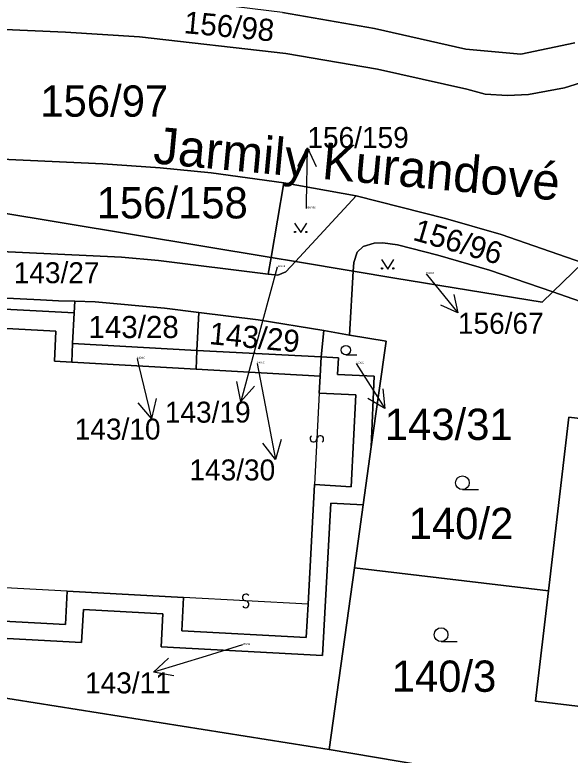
# Model space of a CAD drawing. Extents: x -598233 to -596890, y -1157848 to -1156431.
# Drawn here: x -597831.92 to -597801.73, y -1156847.72 to -1156807.47 of the extents above; entities that cross this region are included whole.
import ezdxf

# ---------------------------------------------------------------- set-up
doc = ezdxf.new("R2010")
doc.units = 0
for name, color, linetype in [('Level 1', 7, 'Continuous'), ('Level 11', 7, 'Continuous'), ('Level 13', 7, 'Continuous'), ('Level 3', 7, 'Continuous'), ('Level 4', 7, 'Continuous'), ('Level 5', 7, 'Continuous'), ('Level 57', 7, 'Continuous'), ('Level 60', 7, 'Continuous')]:
    doc.layers.add(name, color=color, linetype=linetype)

msp = doc.modelspace()

# ---------------------------------------------------------------- linework, layer by layer
at = {"layer": 'Level 1'}
for points in [[(-597801.48, -1156809), (-597804.42, -1156809.62), (-597807.4, -1156809.34), (-597812.36, -1156808.22), (-597817.37, -1156807.35), (-597822.41, -1156806.73), (-597827.48, -1156806.37), (-597836.01, -1156805.98), (-597837.54, -1156805.91), (-597839.05, -1156805.84), (-597839.64, -1156805.81)], [(-597836.2, -1156808.1), (-597829.16, -1156808.42), (-597825.15, -1156808.67), (-597817.18, -1156809.57), (-597812.21, -1156810.42), (-597807.35, -1156811.52), (-597806.36, -1156811.78), (-597805.14, -1156811.86), (-597803.99, -1156811.81), (-597802.03, -1156811.45), (-597800.01, -1156810.81), (-597798.68, -1156810.1)], [(-597817.29, -1156816.61), (-597821.25, -1156816.07), (-597824.02, -1156815.79), (-597827.13, -1156815.57), (-597857.06, -1156814.19)], [(-597817.98, -1156820.66), (-597844.34, -1156816.29), (-597849.01, -1156815.52), (-597857.06, -1156814.19)], [(-597817.98, -1156820.66), (-597817.29, -1156816.61)], [(-597813.36, -1156817.31), (-597817.29, -1156816.61)], [(-597816.66, -1156820.88), (-597813.36, -1156817.31)], [(-597801.05, -1156820.96), (-597805.48, -1156819.41), (-597808.5, -1156818.55), (-597813.36, -1156817.31)], [(-597862.67, -1156818.93), (-597826.13, -1156820.64), (-597824.11, -1156820.82), (-597818.14, -1156821.57)], [(-597802.67, -1156822.53), (-597806.11, -1156821.35), (-597808.93, -1156820.54), (-597811.11, -1156819.98), (-597811.91, -1156819.86), (-597812.39, -1156819.89), (-597812.98, -1156820.06), (-597813.31, -1156820.38), (-597813.5, -1156820.93), (-597813.53, -1156821.4)], [(-597817.98, -1156820.66), (-597818.14, -1156821.57)], [(-597818.14, -1156821.57), (-597817.62, -1156821.63), (-597817.18, -1156821.45), (-597816.66, -1156820.88)], [(-597817.98, -1156820.66), (-597816.66, -1156820.88)], [(-597816.66, -1156820.88), (-597813.53, -1156821.4)], [(-597802.67, -1156822.53), (-597801.05, -1156820.96)], [(-597813.53, -1156821.4), (-597813.72, -1156824.88)], [(-597802.67, -1156822.53), (-597803.26, -1156823.1), (-597811.26, -1156821.78), (-597813.53, -1156821.4)], [(-597828.66, -1156823.04), (-597829.54, -1156823.01), (-597830.52, -1156822.96), (-597837.16, -1156822.63), (-597839.09, -1156822.56), (-597840.11, -1156822.49), (-597841.09, -1156822.44)], [(-597769.88, -1156843.59), (-597784.14, -1156834.13), (-597784.61, -1156831.22), (-597789.49, -1156828.35), (-597795.39, -1156825.52), (-597800.44, -1156823.3), (-597802.67, -1156822.53)], [(-597841.12, -1156823.01), (-597828.69, -1156823.67)], [(-597828.66, -1156823.04), (-597828.69, -1156823.67)], [(-597821.91, -1156823.65), (-597823.78, -1156823.42), (-597827.56, -1156823.08), (-597828.66, -1156823.04)], [(-597828.69, -1156823.67), (-597828.78, -1156825.34)], [(-597822.02, -1156825.71), (-597821.91, -1156823.65)], [(-597815.12, -1156824.64), (-597818.69, -1156824.05), (-597821.91, -1156823.65)], [(-597841.26, -1156825.65), (-597840.17, -1156825.71), (-597840.09, -1156824.11), (-597829.69, -1156824.66), (-597829.77, -1156826.3), (-597828.83, -1156826.35)], [(-597815.26, -1156826.07), (-597815.12, -1156824.64)], [(-597813.72, -1156824.88), (-597815.12, -1156824.64)], [(-597813.72, -1156824.88), (-597811.74, -1156825.22), (-597812.54, -1156830.96)], [(-597828.83, -1156826.35), (-597828.78, -1156825.34)], [(-597828.78, -1156825.34), (-597822.02, -1156825.71)], [(-597822.07, -1156826.73), (-597822.02, -1156825.71)], [(-597822.02, -1156825.71), (-597815.26, -1156826.07)], [(-597815.32, -1156827.11), (-597815.26, -1156826.07)], [(-597815.26, -1156826.07), (-597814.33, -1156826.12), (-597814.37, -1156827.02), (-597812.38, -1156827.12), (-597812.54, -1156830.96)], [(-597828.83, -1156826.35), (-597822.07, -1156826.73)], [(-597822.07, -1156826.73), (-597815.32, -1156827.11)], [(-597815.32, -1156827.11), (-597815.37, -1156828.03)], [(-597815.37, -1156828.03), (-597813.38, -1156828.13), (-597813.64, -1156833.12), (-597815.63, -1156833.01)], [(-597784.25, -1156837.84), (-597784.14, -1156836.9), (-597791.59, -1156836.03), (-597791.21, -1156832.85), (-597791.59, -1156832.8), (-597791.49, -1156832.05), (-597793.95, -1156831.77), (-597793.87, -1156831.07), (-597794.39, -1156831.01), (-597794.55, -1156832.44), (-597798.07, -1156832), (-597797.81, -1156829.82), (-597801.81, -1156829.34), (-597802.91, -1156838.79)], [(-597812.54, -1156830.96), (-597812.98, -1156834.1)], [(-597815.63, -1156833.01), (-597815.98, -1156839.51)], [(-597856.36, -1156836.93), (-597856.53, -1156840.08), (-597847.76, -1156840.55), (-597847.66, -1156838.75), (-597843.34, -1156838.98), (-597843.44, -1156840.78), (-597828.29, -1156841.59), (-597828.19, -1156839.79), (-597823.87, -1156840.03), (-597823.97, -1156841.82), (-597815.19, -1156842.29), (-597814.75, -1156834.01), (-597812.98, -1156834.1)], [(-597813.46, -1156837.53), (-597812.98, -1156834.1)], [(-597814.83, -1156847.4), (-597813.46, -1156837.53)], [(-597802.91, -1156838.79), (-597813.46, -1156837.53)], [(-597829.07, -1156838.8), (-597829.17, -1156840.61), (-597842.33, -1156839.9), (-597842.24, -1156838.09)], [(-597829.07, -1156838.8), (-597822.76, -1156839.14)], [(-597792.78, -1156846.06), (-597803.61, -1156844.77), (-597802.91, -1156838.79)], [(-597815.98, -1156839.51), (-597816.08, -1156841.31), (-597822.85, -1156840.95), (-597822.76, -1156839.14)], [(-597857.25, -1156840.67), (-597847.95, -1156842.16), (-597814.83, -1156847.4)], [(-597814.83, -1156847.4), (-597793.39, -1156851.03)]]:
    msp.add_lwpolyline(points, dxfattribs=at)
at = {"layer": 'Level 13'}
for centre, start, end in [((-597815.684, -1156830.51), 124.1696, 356.7596), ((-597815.316, -1156830.531), 304.3841, 176.4821), ((-597819.359, -1156839.146), 34.0346, 266.6246), ((-597819.382, -1156839.514), 214.2491, 86.3471)]:
    msp.add_arc(centre, 0.184, start, end, dxfattribs=at)
at = {"layer": 'Level 3'}
for points in [[(-597815.37, -1156828.03), (-597815.63, -1156833.01)], [(-597829.07, -1156838.8), (-597842.24, -1156838.09)], [(-597815.98, -1156839.51), (-597822.76, -1156839.14)]]:
    msp.add_lwpolyline(points, dxfattribs=at)
at = {"layer": 'Level 5'}
for p, q in [((-597813.92, -1156825.95), (-597813.325, -1156825.95)), ((-597807.59, -1156833.28), (-597806.715, -1156833.28)), ((-597808.75, -1156841.54), (-597807.875, -1156841.54))]:
    msp.add_line(p, q, dxfattribs=at)
for points in [[(-597816.721, -1156818.8), (-597816.38, -1156819.31), (-597816.04, -1156818.8)], [(-597811.991, -1156820.78), (-597811.65, -1156821.29), (-597811.31, -1156820.78)]]:
    msp.add_lwpolyline(points, dxfattribs=at)
for centre, radius in [((-597816.686, -1156819.276), 0.034), ((-597816.075, -1156819.276), 0.034), ((-597811.956, -1156821.256), 0.034), ((-597811.345, -1156821.256), 0.034), ((-597813.92, -1156825.695), 0.255), ((-597807.59, -1156832.905), 0.375), ((-597808.75, -1156841.165), 0.375)]:
    msp.add_circle(centre, radius, dxfattribs=at)
at = {"layer": 'Level 57'}
for p, q in [((-597816.065, -1156817.71), (-597816.016, -1156814.71)), ((-597816.07, -1156818), (-597816.065, -1156817.71)), ((-597817.65, -1156821.18), (-597818.848, -1156825.597)), ((-597809.56, -1156821.56), (-597807.834, -1156823.67)), ((-597818.848, -1156825.597), (-597819.633, -1156828.492)), ((-597825.27, -1156826.16), (-597825.189, -1156826.501)), ((-597825.189, -1156826.501), (-597824.497, -1156829.42)), ((-597818.75, -1156826.42), (-597818.315, -1156828.693)), ((-597813.36, -1156826.43), (-597811.807, -1156828.88)), ((-597818.315, -1156828.693), (-597817.751, -1156831.64)), ((-597819.55, -1156841.72), (-597821.515, -1156842.326)), ((-597821.515, -1156842.326), (-597824.382, -1156843.21))]:
    msp.add_line(p, q, dxfattribs=at)
for points in [[(-597816.532, -1156815.702), (-597816.016, -1156814.71), (-597815.532, -1156815.718)], [(-597808.058, -1156822.679), (-597807.834, -1156823.67), (-597808.761, -1156823.254)], [(-597818.889, -1156827.658), (-597819.633, -1156828.492), (-597819.854, -1156827.396)], [(-597811.916, -1156827.804), (-597811.807, -1156828.88), (-597812.733, -1156828.322)], [(-597824.241, -1156828.332), (-597824.497, -1156829.42), (-597825.214, -1156828.562)], [(-597817.448, -1156830.563), (-597817.751, -1156831.64), (-597818.43, -1156830.751)], [(-597823.279, -1156843.393), (-597824.382, -1156843.21), (-597823.574, -1156842.438)]]:
    msp.add_lwpolyline(points, dxfattribs=at)
at = {"layer": 'Level 60'}
for points in [[(-597801.05, -1156820.96), (-597805.48, -1156819.41), (-597808.5, -1156818.55), (-597813.36, -1156817.31), (-597817.29, -1156816.61), (-597821.25, -1156816.07), (-597824.02, -1156815.79), (-597827.13, -1156815.57), (-597857.06, -1156814.19), (-597869.85, -1156812.07), (-597864.68, -1156806.83), (-597861.04, -1156807), (-597851.99, -1156807.39), (-597836.2, -1156808.1), (-597829.16, -1156808.42), (-597825.15, -1156808.67), (-597817.18, -1156809.57), (-597812.21, -1156810.42), (-597807.35, -1156811.52), (-597806.36, -1156811.78), (-597805.14, -1156811.86), (-597803.99, -1156811.81), (-597802.03, -1156811.45), (-597800.01, -1156810.81)], [(-597800.01, -1156810.81), (-597802.03, -1156811.45), (-597803.99, -1156811.81), (-597805.14, -1156811.86), (-597806.36, -1156811.78), (-597807.35, -1156811.52), (-597812.21, -1156810.42), (-597817.18, -1156809.57), (-597825.15, -1156808.67), (-597829.16, -1156808.42), (-597836.2, -1156808.1), (-597837.19, -1156807.9), (-597837.75, -1156807.71), (-597838.23, -1156807.48), (-597839.05, -1156806.89)], [(-597817.37, -1156807.35), (-597812.36, -1156808.22), (-597807.4, -1156809.34), (-597804.42, -1156809.62), (-597801.48, -1156809)], [(-597801.48, -1156809), (-597804.42, -1156809.62), (-597807.4, -1156809.34), (-597812.36, -1156808.22), (-597817.37, -1156807.35)], [(-597862.67, -1156818.93), (-597826.13, -1156820.64), (-597824.11, -1156820.82), (-597818.14, -1156821.57), (-597817.62, -1156821.63), (-597817.18, -1156821.45), (-597816.66, -1156820.88), (-597813.53, -1156821.4), (-597813.72, -1156824.88), (-597815.12, -1156824.64), (-597818.69, -1156824.05), (-597821.91, -1156823.65), (-597823.78, -1156823.42), (-597827.56, -1156823.08), (-597828.66, -1156823.04), (-597829.54, -1156823.01), (-597830.52, -1156822.96), (-597837.16, -1156822.63)], [(-597800.44, -1156823.3), (-597802.67, -1156822.53), (-597801.05, -1156820.96)], [(-597797.81, -1156829.82), (-597801.81, -1156829.34), (-597802.91, -1156838.79), (-597813.46, -1156837.53), (-597812.98, -1156834.1), (-597812.54, -1156830.96), (-597811.74, -1156825.22), (-597813.72, -1156824.88), (-597813.53, -1156821.4), (-597811.26, -1156821.78), (-597803.26, -1156823.1), (-597802.67, -1156822.53), (-597800.44, -1156823.3)], [(-597840.09, -1156824.11), (-597829.69, -1156824.66), (-597829.77, -1156826.3), (-597828.83, -1156826.35), (-597822.07, -1156826.73), (-597815.32, -1156827.11), (-597815.37, -1156828.03), (-597813.38, -1156828.13), (-597813.64, -1156833.12), (-597815.63, -1156833.01), (-597815.98, -1156839.51), (-597816.08, -1156841.31), (-597822.85, -1156840.95), (-597822.76, -1156839.14), (-597829.07, -1156838.8), (-597829.17, -1156840.61), (-597842.33, -1156839.9)], [(-597842.33, -1156839.9), (-597829.17, -1156840.61), (-597829.07, -1156838.8), (-597822.76, -1156839.14), (-597822.85, -1156840.95), (-597816.08, -1156841.31), (-597815.98, -1156839.51), (-597815.63, -1156833.01), (-597813.64, -1156833.12), (-597813.38, -1156828.13), (-597815.37, -1156828.03), (-597815.32, -1156827.11), (-597815.26, -1156826.07), (-597814.33, -1156826.12), (-597814.37, -1156827.02), (-597812.38, -1156827.12), (-597812.54, -1156830.96), (-597812.98, -1156834.1), (-597814.75, -1156834.01), (-597815.19, -1156842.29), (-597823.97, -1156841.82), (-597823.87, -1156840.03), (-597828.19, -1156839.79), (-597828.29, -1156841.59), (-597843.44, -1156840.78)], [(-597843.44, -1156840.78), (-597828.29, -1156841.59), (-597828.19, -1156839.79), (-597823.87, -1156840.03), (-597823.97, -1156841.82), (-597815.19, -1156842.29), (-597814.75, -1156834.01), (-597812.98, -1156834.1), (-597813.46, -1156837.53), (-597814.83, -1156847.4), (-597847.95, -1156842.16)], [(-597859.93, -1156860.12), (-597857.25, -1156840.67), (-597847.95, -1156842.16), (-597814.83, -1156847.4), (-597793.39, -1156851.03)]]:
    msp.add_lwpolyline(points, dxfattribs=at)
for points in [[(-597862.67, -1156818.93), (-597862.41, -1156813.94), (-597857.06, -1156814.19), (-597849.01, -1156815.52), (-597844.34, -1156816.29), (-597817.98, -1156820.66), (-597818.14, -1156821.57), (-597824.11, -1156820.82), (-597826.13, -1156820.64)], [(-597821.25, -1156816.07), (-597817.29, -1156816.61), (-597817.98, -1156820.66), (-597844.34, -1156816.29), (-597849.01, -1156815.52), (-597857.06, -1156814.19), (-597827.13, -1156815.57), (-597824.02, -1156815.79)], [(-597817.29, -1156816.61), (-597813.36, -1156817.31), (-597816.66, -1156820.88), (-597817.98, -1156820.66)], [(-597805.48, -1156819.41), (-597801.05, -1156820.96), (-597802.67, -1156822.53), (-597806.11, -1156821.35), (-597808.93, -1156820.54), (-597811.11, -1156819.98), (-597811.91, -1156819.86), (-597812.39, -1156819.89), (-597812.98, -1156820.06), (-597813.31, -1156820.38), (-597813.5, -1156820.93), (-597813.53, -1156821.4), (-597816.66, -1156820.88), (-597813.36, -1156817.31), (-597808.5, -1156818.55)], [(-597806.11, -1156821.35), (-597802.67, -1156822.53), (-597803.26, -1156823.1), (-597811.26, -1156821.78), (-597813.53, -1156821.4), (-597813.5, -1156820.93), (-597813.31, -1156820.38), (-597812.98, -1156820.06), (-597812.39, -1156819.89), (-597811.91, -1156819.86), (-597811.11, -1156819.98), (-597808.93, -1156820.54)], [(-597817.62, -1156821.63), (-597818.14, -1156821.57), (-597817.98, -1156820.66), (-597816.66, -1156820.88), (-597817.18, -1156821.45)], [(-597828.69, -1156823.67), (-597841.12, -1156823.01), (-597841.09, -1156822.44), (-597840.11, -1156822.49), (-597839.09, -1156822.56), (-597837.16, -1156822.63), (-597830.52, -1156822.96), (-597829.54, -1156823.01), (-597828.66, -1156823.04)], [(-597829.69, -1156824.66), (-597840.09, -1156824.11), (-597840.17, -1156825.71), (-597841.26, -1156825.65), (-597841.21, -1156824.68), (-597841.12, -1156823.01), (-597828.69, -1156823.67), (-597828.78, -1156825.34), (-597828.83, -1156826.35), (-597829.77, -1156826.3)], [(-597828.78, -1156825.34), (-597828.69, -1156823.67), (-597828.66, -1156823.04), (-597827.56, -1156823.08), (-597823.78, -1156823.42), (-597821.91, -1156823.65), (-597822.02, -1156825.71)], [(-597815.12, -1156824.64), (-597815.26, -1156826.07), (-597822.02, -1156825.71), (-597821.91, -1156823.65), (-597818.69, -1156824.05)], [(-597814.33, -1156826.12), (-597815.26, -1156826.07), (-597815.12, -1156824.64), (-597813.72, -1156824.88), (-597811.74, -1156825.22), (-597812.54, -1156830.96), (-597812.38, -1156827.12), (-597814.37, -1156827.02)], [(-597828.83, -1156826.35), (-597828.78, -1156825.34), (-597822.02, -1156825.71), (-597822.07, -1156826.73)], [(-597815.26, -1156826.07), (-597815.32, -1156827.11), (-597822.07, -1156826.73), (-597822.02, -1156825.71)], [(-597792.78, -1156846.06), (-597803.61, -1156844.77), (-597802.91, -1156838.79), (-597801.81, -1156829.34), (-597797.81, -1156829.82), (-597798.07, -1156832), (-597794.55, -1156832.44), (-597794.39, -1156831.01), (-597793.87, -1156831.07), (-597793.95, -1156831.77), (-597791.49, -1156832.05), (-597791.59, -1156832.8), (-597791.21, -1156832.85), (-597791.59, -1156836.03), (-597784.14, -1156836.9), (-597784.25, -1156837.84), (-597785.03, -1156844.32), (-597792.48, -1156843.43)], [(-597803.61, -1156844.77), (-597792.78, -1156846.06), (-597793.39, -1156851.03), (-597814.83, -1156847.4), (-597813.46, -1156837.53), (-597802.91, -1156838.79)]]:
    msp.add_lwpolyline(points, close=True, dxfattribs=at)

# ---------------------------------------------------------------- texts
at = {"layer": 'Level 11'}
msp.add_text('Jarmily Kurandové', height=2, rotation=354.7311, dxfattribs=at).set_placement((-597824.437, -1156815.54))
at = {"layer": 'Level 4'}
for s, height, rotation, p in [('156/98', 1.2, 354.6, (-597822.765, -1156808.465)), ('156/96', 1.2, 343.8, (-597810.338, -1156819.695)), ('143/19', 0.1, 0.2087, (-597817.65, -1156821.18)), ('143/29', 1.2, 354.6, (-597821.383, -1156825.369)), ('143/11', 0.1, 0.1666, (-597819.55, -1156841.72))]:
    msp.add_text(s, height=height, rotation=rotation, dxfattribs=at).set_placement(p)
for s, height, p in [('156/97', 1.7, (-597830.536, -1156813.01)), ('156/158', 1.7, (-597827.472, -1156818.54)), ('156/159', 0.1, (-597816.07, -1156818)), ('156/67', 0.1, (-597809.56, -1156821.56)), ('143/28', 1.2, (-597827.916, -1156825.04)), ('143/10', 0.1, (-597825.27, -1156826.16)), ('143/30', 0.1, (-597818.75, -1156826.42)), ('143/31', 0.1, (-597813.36, -1156826.43)), ('140/2', 1.7, (-597810.511, -1156835.97)), ('140/3', 1.7, (-597811.433, -1156844.27))]:
    msp.add_text(s, height=height, dxfattribs=at).set_placement(p)
at = {"layer": 'Level 57'}
for s, height, p in [('156/159', 1.14, (-597816.016, -1156814.71)), ('143/27', 1.14, (-597831.98, -1156822.06)), ('156/67', 1.14, (-597807.834, -1156824.81)), ('143/31', 1.7, (-597811.807, -1156830.58)), ('143/10', 1.14, (-597828.662, -1156830.56)), ('143/30', 1.14, (-597822.428, -1156832.78))]:
    msp.add_text(s, height=height, dxfattribs=at).set_placement(p)
for s, rotation, p in [('143/19', 0.2087, (-597823.763, -1156829.648)), ('143/11', 0.1666, (-597828.102, -1156844.361))]:
    msp.add_text(s, height=1.14, rotation=rotation, dxfattribs=at).set_placement(p)

doc.saveas('drawing.dxf')
